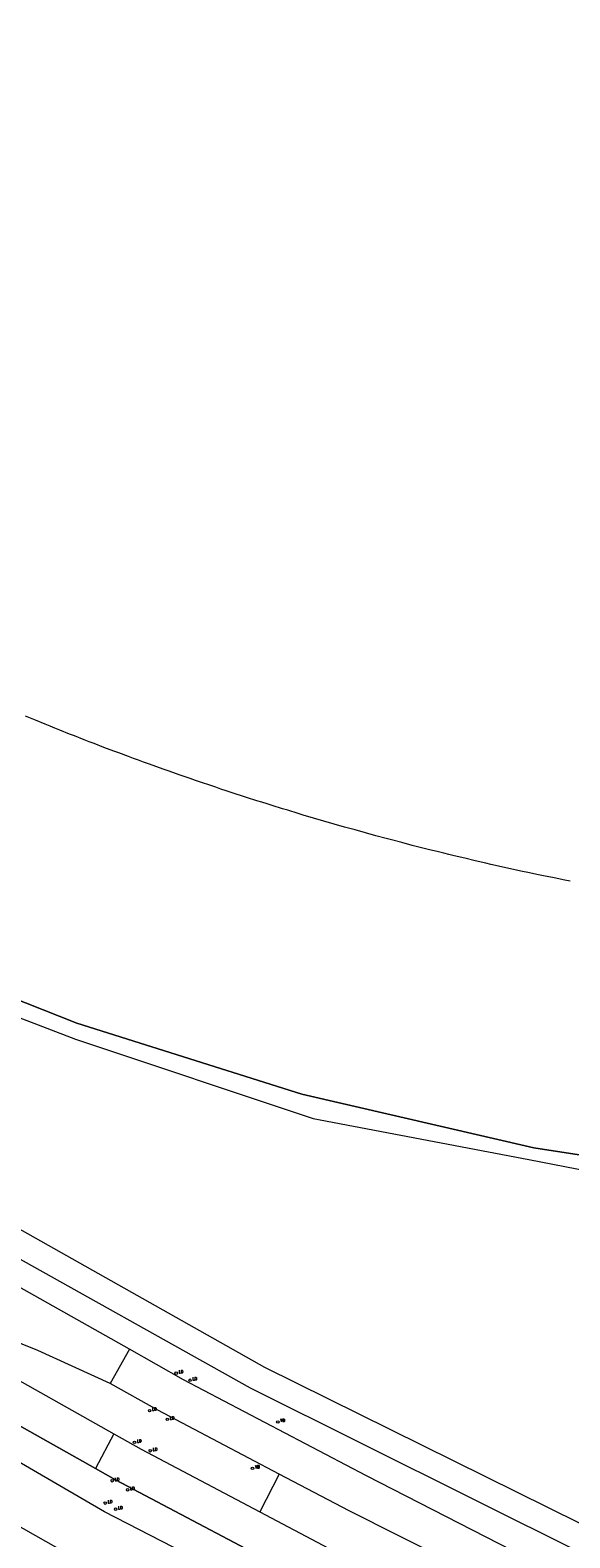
# Model space of a CAD drawing. Header units: metres. Extents: x 138165 to 154469, y 480134 to 494189.
# Tile 855 of 1056: x 146833 to 146939, y 487991 to 488290. Entities that reach past the tile are written whole.
import ezdxf

# ---------------------------------------------------------------- set-up
doc = ezdxf.new("R2010")
doc.units = ezdxf.units.M
doc.header["$LTSCALE"] = 0.001
doc.header["$MEASUREMENT"] = 0
for name, color, linetype, lineweight in [('TOP-L-topo objecten punt', 7, 'Continuous', 0), ('TOP-L-topo objecten vlak', 7, 'Continuous', 0), ('TOP-L-water beschoeiing', 7, 'Continuous', 0)]:
    doc.layers.add(name, color=color, linetype=linetype, lineweight=lineweight)
doc.styles.add('Style-STANDARD', font='STANDARD.shx')

# ---------------------------------------------------------------- blocks, each defined once
blk = doc.blocks.new('121')
at = {"layer": 'TOP-L-topo objecten punt', "color": 7, "linetype": 'Continuous', "lineweight": 0}
blk.add_circle((0, 0), 0.025, dxfattribs=at)
at = {"layer": 'TOP-L-topo objecten punt', "color": 7, "linetype": 'Continuous', "lineweight": 0, "style": 'Style-STANDARD'}
blk.add_text('LD', height=0.06, dxfattribs=at).set_placement((0.0483, 0))
blk = doc.blocks.new('14')
at = {"layer": 'TOP-L-topo objecten punt', "color": 7, "linetype": 'Continuous', "lineweight": 0}
blk.add_circle((0, 0), 0.025, dxfattribs=at)
at = {"layer": 'TOP-L-topo objecten punt', "color": 7, "linetype": 'Continuous', "lineweight": 0, "style": 'Style-STANDARD'}
blk.add_text('VB', height=0.06, dxfattribs=at).set_placement((0.0483, 0))

msp = doc.modelspace()

# ---------------------------------------------------------------- linework, layer by layer
at = {"layer": 'TOP-L-topo objecten vlak', "flags": 128}
for points in [[(146565.65, 488289.64), (146567.69, 488287.19), (146567.73, 488287.15), (146583.08, 488269.01), (146587.55, 488263.9), (146606.96, 488243.25), (146645.53, 488207.69), (146676.72, 488182.07), (146715.12, 488155.42), (146755.44, 488131.71), (146798.46, 488110.42), (146841.97, 488093.24), (146886.48, 488079.15), (146932.36, 488068.58), (146979.9, 488061.21), (147000, 488059.22), (147060.9, 488057.46), (147074.38, 488057.93), (147103.69, 488059.97)], [(146624.91, 488220.88), (146633.28, 488215.02), (146640.38, 488208.78), (146647.05, 488203.28), (146671.28, 488183.23), (146683.86, 488174.05), (146697.79, 488164.07), (146713.86, 488153.24), (146738.26, 488137.7), (146755.16, 488128.96), (146796.56, 488108.42), (146819.81, 488098.43), (146841.7, 488090.08), (146888.74, 488074.38), (146931.37, 488066.25), (146955.45, 488061.57), (146979.89, 488058.61), (147000.17, 488056.7), (147070.64, 488054.83), (147091.15, 488055.44), (147097.07, 488055.11), (147100.85, 488053.64)], [(146939.52, 488121.3), (146938.48, 488121.51), (146936.39, 488121.93), (146934.3, 488122.36), (146933.25, 488122.58), (146931.17, 488123.02), (146930.12, 488123.24), (146928.04, 488123.7), (146925.96, 488124.16), (146923.88, 488124.63), (146922.84, 488124.86), (146920.76, 488125.34), (146918.68, 488125.83), (146916.61, 488126.33), (146915.57, 488126.58), (146914.54, 488126.83), (146913.5, 488127.09), (146911.43, 488127.6), (146910.4, 488127.86), (146908.33, 488128.39), (146906.26, 488128.93), (146904.2, 488129.47), (146903.17, 488129.74), (146901.11, 488130.3), (146899.05, 488130.86), (146897, 488131.43), (146894.94, 488132.01), (146892.89, 488132.59), (146890.84, 488133.18), (146888.8, 488133.78), (146886.75, 488134.39), (146885.73, 488134.7), (146883.69, 488135.32), (146882.67, 488135.63), (146880.63, 488136.26), (146879.62, 488136.58), (146878.6, 488136.9), (146877.58, 488137.22), (146875.55, 488137.88), (146874.54, 488138.2), (146873.52, 488138.53), (146871.49, 488139.2), (146870.48, 488139.53), (146869.47, 488139.87), (146868.46, 488140.21), (146866.44, 488140.9), (146865.43, 488141.24), (146864.42, 488141.59), (146862.41, 488142.29), (146860.06, 488143.11), (146859.08, 488143.46), (146857.11, 488144.16), (146856.13, 488144.51), (146855.15, 488144.86), (146854.18, 488145.22), (146853.2, 488145.58), (146852.22, 488145.94), (146850.27, 488146.66), (146849.29, 488147.03), (146847.35, 488147.77), (146845.4, 488148.51), (146844.43, 488148.89), (146843.46, 488149.27), (146841.52, 488150.03), (146840.55, 488150.41), (146838.61, 488151.18), (146837.65, 488151.57), (146836.68, 488151.96), (146835.72, 488152.35), (146833.79, 488153.14), (146832.83, 488153.53), (146831.86, 488153.93)], [(146947.76, 487991.17), (146879.16, 488025.12), (146814.72, 488061.46), (146781.6, 488081.92), (146763.36, 488093.88), (146745.57, 488105.65), (146733.56, 488114.53), (146714.53, 488128.41)], [(146711.92, 488124.85), (146741.82, 488102.32), (146762.83, 488088.37), (146793.88, 488068.4), (146825.79, 488049.3), (146876.29, 488021.05), (146942.4, 487988.1), (147164.54, 487888.67)], [(146852.39, 488028.71), (146818.52, 488047.79), (146787.18, 488066.8), (146759.24, 488084.9)], [(146750.93, 488071.08), (146777.85, 488053.62), (146810.41, 488033.86), (146849.3, 488012.01)], [(146746.6, 488064.4), (146773.52, 488047.23), (146806.67, 488027.1), (146845.68, 488005.1)], [(146787.57, 488031.36), (146784.32, 488032.05), (146779.5, 488025.06), (146783.02, 488021.78), (146789.74, 488017.36), (146792.63, 488015.49), (146819.45, 488000), (146845.65, 487985.12), (146890.61, 487960.64), (147000, 487907.07), (147026, 487894.01), (147097.58, 487861.95)], [(147102.52, 487873.04), (147096.65, 487875.66), (147031.36, 487905.73), (146977.16, 487930.51), (146897.32, 487970.93), (146847.46, 487996.52), (146787.57, 488031.36)], [(146848.58, 488021.94), (146834.28, 488028.49), (146822.13, 488033.37)], [(146852.39, 488028.71), (146848.58, 488021.94)], [(146944.07, 487980.88), (146933.37, 487986.18), (146899.25, 488003.67), (146863.1, 488022.68), (146852.39, 488028.71)], [(146888.35, 487982.47), (146849.66, 488002.86), (146845.68, 488005.1), (146806.67, 488027.1)], [(146882.01, 488004.03), (146858, 488016.69), (146848.58, 488021.94)], [(146849.3, 488012.01), (146845.68, 488005.1)], [(146849.3, 488012.01), (146854.73, 488008.96), (146878.18, 487996.53)], [(146845.68, 488005.1), (146849.66, 488002.86), (146888.35, 487982.47), (146933.51, 487959.76)], [(146882.01, 488004.03), (146878.18, 487996.53)], [(146934.98, 487977.06), (146895.83, 487996.74), (146882.01, 488004.03)], [(146878.18, 487996.53), (146891.73, 487989.35), (146931.35, 487969.42)]]:
    msp.add_lwpolyline(points, dxfattribs=at)
at = {"layer": 'TOP-L-water beschoeiing', "flags": 128}
msp.add_lwpolyline([(146979.9, 488061.21), (146932.36, 488068.58), (146886.48, 488079.15), (146841.97, 488093.24), (146798.46, 488110.42), (146755.44, 488131.71), (146715.12, 488155.42), (146676.72, 488182.07), (146645.53, 488207.69)], dxfattribs=at)

# ---------------------------------------------------------------- block references
at = {"layer": 'TOP-L-topo objecten punt', "xscale": 10, "yscale": 10, "zscale": 10}
for name, p in [('121', (146861.63, 488023.97)), ('121', (146864.37, 488022.58)), ('121', (146856.38, 488016.57)), ('121', (146859.87, 488014.84)), ('14', (146881.73, 488014.33)), ('121', (146853.38, 488010.29)), ('121', (146856.5, 488008.63)), ('14', (146876.73, 488005.15)), ('121', (146848.99, 488002.7)), ('121', (146852.03, 488000.91)), ('121', (146847.6, 487998.28)), ('121', (146849.65, 487997.08))]:
    msp.add_blockref(name, p, dxfattribs=at)

doc.saveas('drawing.dxf')
